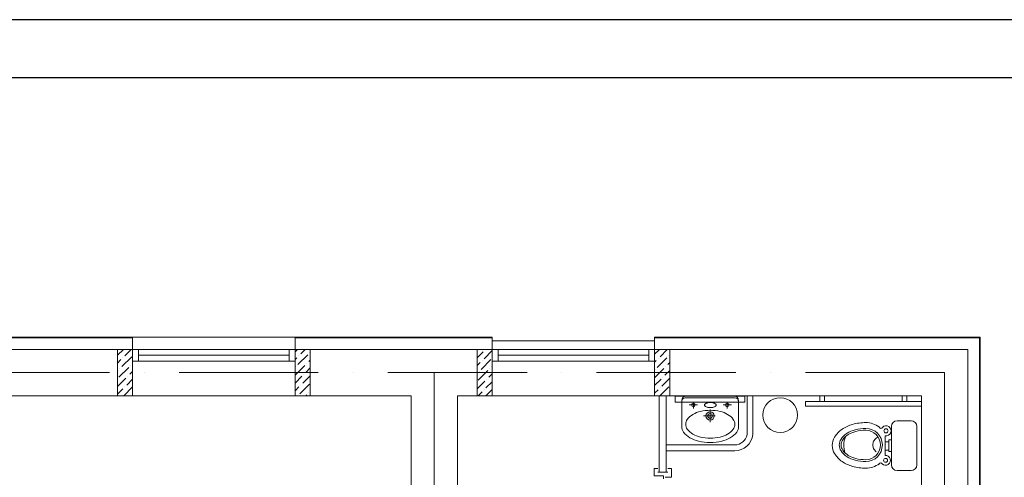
# Model space of a CAD drawing. Header units: millimetres. Extents: x 1114507 to 93926427, y 174473 to 817039.
# Tile 318 of 483: x 1873063 to 1881551, y 494697 to 498648. Entities that reach past the tile are written whole.
import ezdxf

# ---------------------------------------------------------------- set-up
doc = ezdxf.new("R2010")
doc.units = ezdxf.units.MM
doc.linetypes.add('ACAD_ISO10W100', pattern=[18, 12, -3, 0, -3])
doc.layers.add('АСО-стены кирпич 380 мм', color=7, linetype='Continuous', lineweight=35, true_color=0x745739)
doc.layers.add('размеры', color=12, linetype='Continuous', lineweight=15)
doc.layers.add('Сантехника', color=150, linetype='Continuous', lineweight=13)

# ---------------------------------------------------------------- blocks, each defined once
blk = doc.blocks.new('blokqav2mak')
at = {"color": 252, "lineweight": 0, "ltscale": 100}
for p, q in [((1565682, 782732.1), (1564182, 782732.1)), ((1565682, 782625.1), (1565682, 782732.1)), ((1568782, 782732.1), (1567082, 782732.1)), ((1567082, 782625.1), (1567082, 782732.1)), ((1572989, 782732.1), (1570182, 782732.1)), ((1572989, 775325.1), (1572989, 782732.1))]:
    blk.add_line(p, q, dxfattribs=at)
at = {"color": 32, "lineweight": 0, "ltscale": 100}
for p, q in [((1565682, 782725.1), (1564182, 782725.1)), ((1568782, 782725.1), (1567082, 782725.1)), ((1572982, 782725.1), (1570182, 782725.1)), ((1572982, 775325.1), (1572982, 782725.1))]:
    blk.add_line(p, q, dxfattribs=at)
at = {"lineweight": 0, "ltscale": 100}
for p, q in [((1567082, 782732.1), (1565682, 782732.1)), ((1565682, 782625.1), (1564182, 782625.1)), ((1565682, 782625.1), (1565682, 782225.1)), ((1568782, 782625.1), (1567082, 782625.1)), ((1567082, 782625.1), (1567082, 782225.1)), ((1570182, 782700.1), (1568782, 782700.1)), ((1568782, 782225.1), (1568782, 782625.1)), ((1572882, 782625.1), (1570182, 782625.1)), ((1570182, 782225.1), (1570182, 782625.1)), ((1572882, 775325.1), (1572882, 782625.1)), ((1565682, 782225.1), (1564182, 782225.1)), ((1567082, 782225.1), (1565682, 782225.1)), ((1568082, 782225.1), (1567082, 782225.1)), ((1568082, 776325.1), (1568082, 782225.1)), ((1568782, 782225.1), (1568482, 782225.1)), ((1568482, 776325.1), (1568482, 782225.1)), ((1570182, 782225.1), (1568782, 782225.1)), ((1572482, 782225.1), (1570182, 782225.1)), ((1570958.2, 782221.3), (1570358.2, 782221.3)), ((1570358.2, 782221.3), (1570358.2, 782171.3)), ((1570958.2, 782171.3), (1570958.2, 782221.3)), ((1570978.5, 782225.1), (1570978.5, 781889.9)), ((1571028.5, 782225.1), (1571028.5, 781889.9)), ((1572482, 775325.1), (1572482, 782225.1)), ((1570358.2, 782171.3), (1570958.2, 782171.3)), ((1570282, 781800.9), (1570872.3, 781800.9)), ((1570282, 781750.9), (1570872.3, 781750.9))]:
    blk.add_line(p, q, dxfattribs=at)
at = {"color": 251, "lineweight": 0, "ltscale": 100, "true_color": 0x4a4a4a}
for p, q in [((1568782, 782625.1), (1568782, 782732.1)), ((1570182, 782625.1), (1570182, 782732.1))]:
    blk.add_line(p, q, dxfattribs=at)
at = {"linetype": 'Continuous', "lineweight": 0, "ltscale": 100}
for p, q in [((1565552, 782575.5, 0), (1565601.7, 782625.1, 0)), ((1565614.6, 782570.6, 0), (1565669, 782625.1, 0)), ((1567082, 782604.9, 0), (1567102.3, 782625.1, 0)), ((1567132, 782587.5, 0), (1567169.6, 782625.1, 0)), ((1568652, 782621.2, 0), (1568656, 782625.1, 0)), ((1568719.4, 782621.2, 0), (1568719.4, 782621.2, 0)), ((1570182, 782583.2, 0), (1570220, 782621.2, 0)), ((1570228.4, 782562.2, 0), (1570291.3, 782625.1, 0)), ((1565552, 782508.1, 0), (1565580.9, 782537, 0)), ((1565589.3, 782478, 0), (1565673.5, 782562.2, 0)), ((1565597.7, 782553.8, 0), (1565597.7, 782553.8, 0)), ((1567082, 782537.5, 0), (1567098.3, 782553.8, 0)), ((1567106.7, 782494.9, 0), (1567190.9, 782579.1, 0)), ((1567115.2, 782570.6, 0), (1567115.2, 782570.6, 0)), ((1567199.4, 782520.1, 0), (1567212, 782532.8, 0)), ((1567207.8, 782595.9, 0), (1567207.8, 782595.9, 0)), ((1568652, 782553.8, 0), (1568702.5, 782604.3, 0)), ((1568685.7, 782452.8, 0), (1568769.9, 782537, 0)), ((1568710.9, 782545.4, 0), (1568782, 782616.5, 0)), ((1570203.1, 782469.6, 0), (1570287.3, 782553.8, 0)), ((1570211.5, 782545.4, 0), (1570211.5, 782545.4, 0)), ((1570304.1, 782570.6, 0), (1570304.1, 782570.6, 0)), ((1565564.1, 782385.4, 0), (1565648.2, 782469.6, 0)), ((1565572.5, 782461.2, 0), (1565572.5, 782461.2, 0)), ((1565665.1, 782486.5, 0), (1565665.1, 782486.5, 0)), ((1565681.9, 782503.3, 0), (1565682, 782503.4, 0)), ((1567082, 782402.8, 0), (1567165.7, 782486.5, 0)), ((1567089.9, 782478, 0), (1567089.9, 782478, 0)), ((1567174.1, 782427.5, 0), (1567212, 782465.5, 0)), ((1567182.5, 782503.3, 0), (1567182.5, 782503.3, 0)), ((1568652, 782486.5, 0), (1568677.3, 782511.7, 0)), ((1568694.1, 782528.6, 0), (1568694.1, 782528.6, 0)), ((1568761.5, 782461.2, 0), (1568761.5, 782461.2, 0)), ((1568778.3, 782478, 0), (1568782, 782481.8, 0)), ((1570182, 782515.9, 0), (1570194.7, 782528.6, 0)), ((1570182, 782381.2, 0), (1570262.1, 782461.2, 0)), ((1570186.3, 782452.8, 0), (1570186.3, 782452.8, 0)), ((1570278.9, 782478, 0), (1570278.9, 782478, 0)), ((1570295.7, 782494.9, 0), (1570312, 782511.2, 0)), ((1565552, 782440.8, 0), (1565555.6, 782444.4, 0)), ((1565552, 782306.1, 0), (1565623, 782377, 0)), ((1565631.4, 782318.1, 0), (1565682, 782368.7, 0)), ((1565639.8, 782393.8, 0), (1565639.8, 782393.8, 0)), ((1565656.7, 782410.7, 0), (1565682, 782436.1, 0)), ((1567082, 782335.5, 0), (1567140.4, 782393.8, 0)), ((1567148.8, 782334.9, 0), (1567212, 782398.1, 0)), ((1567157.3, 782410.7, 0), (1567157.3, 782410.7, 0)), ((1568660.4, 782360.2, 0), (1568744.6, 782444.4, 0)), ((1568668.9, 782435.9, 0), (1568668.9, 782435.9, 0)), ((1568736.2, 782368.6, 0), (1568736.2, 782368.6, 0)), ((1568753, 782385.4, 0), (1568782, 782414.4, 0)), ((1570182, 782313.8, 0), (1570236.8, 782368.6, 0)), ((1570245.2, 782309.7, 0), (1570312, 782376.5, 0)), ((1570253.6, 782385.4, 0), (1570253.6, 782385.4, 0)), ((1570270.5, 782402.3, 0), (1570312, 782443.8, 0)), ((1565552, 782238.7, 0), (1565597.7, 782284.4, 0)), ((1565606.2, 782225.5, 0), (1565682, 782301.4, 0)), ((1565614.6, 782301.2, 0), (1565614.6, 782301.2, 0)), ((1567082, 782268.1, 0), (1567115.2, 782301.2, 0)), ((1567123.6, 782242.3, 0), (1567207.8, 782326.5, 0)), ((1567132, 782318.1, 0), (1567132, 782318.1, 0)), ((1568652, 782284.4, 0), (1568719.4, 782351.8, 0)), ((1568727.4, 782225.1, 0), (1568782, 782279.7, 0)), ((1568727.8, 782292.8, 0), (1568782, 782347.1, 0)), ((1570228, 782225.1, 0), (1570304.1, 782301.2, 0)), ((1570228.4, 782292.8, 0), (1570228.4, 782292.8, 0)), ((1565681.9, 782233.9, 0), (1565681.9, 782233.9, 0)), ((1567106.7, 782225.5, 0), (1567106.7, 782225.5, 0)), ((1567173.7, 782225.1, 0), (1567182.5, 782233.9, 0)), ((1567199.4, 782250.7, 0), (1567199.4, 782250.7, 0)), ((1568660.1, 782225.1, 0), (1568694.1, 782259.1, 0)), ((1568710.9, 782276, 0), (1568710.9, 782276, 0)), ((1570182, 782246.5, 0), (1570211.5, 782276, 0)), ((1570295.7, 782225.5, 0), (1570295.7, 782225.5, 0))]:
    blk.add_line(p, q, dxfattribs=at)
at = {"color": 5, "lineweight": 0}
for p, q in [((1565732, 782625.1), (1565682, 782625.1)), ((1565682, 782625.1), (1565682, 782525.1)), ((1567032, 782625.1), (1565732, 782625.1)), ((1565732, 782525.1), (1565732, 782625.1)), ((1567032, 782525.1), (1567032, 782625.1)), ((1567032, 782625.1), (1567082, 782625.1)), ((1567082, 782625.1), (1567082, 782525.1)), ((1568832, 782625.1), (1568782, 782625.1)), ((1568782, 782625.1), (1568782, 782525.1)), ((1570132, 782625.1), (1568832, 782625.1)), ((1568832, 782525.1), (1568832, 782625.1)), ((1570132, 782525.1), (1570132, 782625.1)), ((1570132, 782625.1), (1570182, 782625.1)), ((1570182, 782625.1), (1570182, 782525.1)), ((1567032, 782575.1), (1565732, 782575.1)), ((1570132, 782575.1), (1568832, 782575.1)), ((1565682, 782525.1), (1565732, 782525.1)), ((1567032, 782525.1), (1565732, 782525.1)), ((1567082, 782525.1), (1567032, 782525.1)), ((1568782, 782525.1), (1568832, 782525.1)), ((1570132, 782525.1), (1568832, 782525.1)), ((1570182, 782525.1), (1570132, 782525.1))]:
    blk.add_line(p, q, dxfattribs=at)
at = {"color": 1, "linetype": 'ACAD_ISO10W100', "lineweight": 0, "ltscale": 100}
for p, q in [((1572682, 782425.1), (1545682, 782425.1)), ((1568282, 782425.1), (1568282, 773125.1)), ((1572682, 782425.1), (1572682, 766825.1))]:
    blk.add_line(p, q, dxfattribs=at)
at = {"lineweight": 0}
for p, q in [((1571647.3, 782225.1), (1571607.3, 782225.1)), ((1571607.3, 782225.1), (1571607.3, 782175.1)), ((1571647.3, 782175.1), (1571647.3, 782225.1)), ((1572316.7, 782175.1), (1572316.7, 782225.1)), ((1572316.7, 782225.1), (1572356.7, 782225.1)), ((1572356.7, 782225.1), (1572356.7, 782175.1)), ((1572482, 782175.1), (1571482, 782175)), ((1571482, 782175), (1571482, 782135)), ((1571482, 782135), (1572482, 782135.1)), ((1571607.3, 782175.1), (1571647.3, 782175.1)), ((1572356.7, 782175.1), (1572316.7, 782175.1)), ((1572482, 782135.1), (1572482, 782175.1))]:
    blk.add_line(p, q, dxfattribs=at)
at = {"color": 0, "lineweight": 0}
for p, q in [((1570209.2, 781596.4), (1570177.9, 781596.4)), ((1570177.9, 781596.4), (1570177.9, 781533.9)), ((1570177.9, 781533.9), (1570259.2, 781533.9)), ((1570209.2, 781565.1), (1570294.9, 781565.1)), ((1570259.2, 781533.9), (1570259.2, 781508.9)), ((1570271.7, 781521.4), (1570326.1, 781521.4)), ((1570326.1, 781596.4), (1570294.9, 781596.4)), ((1570326.1, 781521.4), (1570326.1, 781596.4))]:
    blk.add_line(p, q, dxfattribs=at)
at = {"lineweight": 0, "ltscale": 100}
blk.add_circle((1571264.3, 782059), 150, dxfattribs=at)
for centre, radius, start, end in [((1570870.2, 781911.3), 110.4, 271.07834, 348.85672), ((1570870.7, 781910), 159.1, 270.57238, 352.76255)]:
    blk.add_arc(centre, radius, start, end, dxfattribs=at)
at = {"layer": 'АСО-стены кирпич 380 мм', "color": 5, "lineweight": 0}
for p, q in [((1570222, 781565.1), (1570222, 782225.1)), ((1570282, 782225.1), (1570282, 781565.1)), ((1570282, 781565.1), (1570222, 781565.1))]:
    blk.add_line(p, q, dxfattribs=at)
at = {"layer": 'размеры', "lineweight": 0, "ltscale": 5}
for p, q in [((1565682, 782625.1), (1565552, 782625.1)), ((1565552, 782625.1), (1565552, 782225.1)), ((1565682, 782225.1), (1565682, 782625.1)), ((1567212, 782625.1), (1567082, 782625.1)), ((1567082, 782625.1), (1567082, 782225.1)), ((1567212, 782225.1), (1567212, 782625.1)), ((1568652, 782625.1), (1568782, 782625.1)), ((1568652, 782225.1), (1568652, 782625.1)), ((1568782, 782625.1), (1568782, 782625.1)), ((1568782, 782625.1), (1568782, 782225.1)), ((1568782, 782225.1), (1568782, 782625.1)), ((1568782, 782625.1), (1568782, 782225.1)), ((1570182, 782625.1), (1570312, 782625.1)), ((1570182, 782225.1), (1570182, 782625.1)), ((1570312, 782625.1), (1570312, 782225.1)), ((1565552, 782225.1), (1565682, 782225.1)), ((1567082, 782225.1), (1567212, 782225.1)), ((1568782, 782225.1), (1568652, 782225.1)), ((1568782, 782225.1), (1568782, 782225.1)), ((1570312, 782225.1), (1570182, 782225.1))]:
    blk.add_line(p, q, dxfattribs=at)
at = {"layer": 'Сантехника', "lineweight": 0}
for p, q in [((1570444.8, 782207.1), (1570660.4, 782207.1)), ((1570660.4, 782225.1), (1570460.1, 782225.1)), ((1570860.6, 782225.1), (1570660.4, 782225.1)), ((1570875.9, 782207.1), (1570660.4, 782207.1)), ((1570415.2, 782180.2), (1570415.2, 781954.9)), ((1570551.2, 782146.1), (1570480.1, 782146.1)), ((1570515.6, 782166.6), (1570515.6, 782115.3)), ((1570843.4, 782146.1), (1570772.2, 782146.1)), ((1570807.8, 782166.6), (1570807.8, 782115.3)), ((1570905.6, 781954.9), (1570905.6, 782180.2)), ((1570704.8, 782051.2), (1570603.7, 782051.2)), ((1570660.4, 782107.6), (1570660.4, 781997.3))]:
    blk.add_line(p, q, dxfattribs=at)
at = {"layer": 'Сантехника', "lineweight": 0, "ltscale": 5}
for p, q in [((1572222.6, 781629.5), (1572222.6, 781959.5)), ((1572222.6, 781629.5), (1572222.6, 781959.5)), ((1572272.6, 782009.5), (1572392.6, 782009.5)), ((1572272.6, 782009.5), (1572392.6, 782009.5)), ((1572442.6, 781959.5), (1572442.6, 781629.5)), ((1572442.6, 781959.5), (1572442.6, 781629.5)), ((1572169.7, 781879.6), (1572169.7, 781828.6)), ((1572169.7, 781879.6), (1572169.7, 781828.6)), ((1572167.6, 781828.6), (1572201.9, 781828.6)), ((1572167.6, 781828.6), (1572201.9, 781828.6)), ((1572169.7, 781828.6), (1572169.7, 781756.9)), ((1572169.7, 781828.6), (1572169.7, 781756.9)), ((1572201.9, 781844.3), (1572222.6, 781844.3)), ((1572201.9, 781828.6), (1572201.9, 781844.3)), ((1572201.9, 781844.3), (1572222.6, 781844.3)), ((1572201.9, 781828.6), (1572201.9, 781844.3)), ((1572201.9, 781756.9), (1572201.9, 781828.6)), ((1572201.9, 781756.9), (1572201.9, 781828.6)), ((1572222.6, 781844.3), (1572222.6, 781744.6)), ((1572222.6, 781844.3), (1572222.6, 781744.6)), ((1572169.7, 781756.9), (1572169.7, 781709.7)), ((1572201.9, 781756.9), (1572169.7, 781756.9)), ((1572169.7, 781756.9), (1572169.7, 781709.7)), ((1572201.9, 781756.9), (1572169.7, 781756.9)), ((1572201.9, 781744.6), (1572201.9, 781756.9)), ((1572201.9, 781744.6), (1572201.9, 781756.9)), ((1572222.6, 781744.6), (1572201.9, 781744.6)), ((1572222.6, 781744.6), (1572201.9, 781744.6)), ((1572392.6, 781579.5), (1572272.6, 781579.5)), ((1572392.6, 781579.5), (1572272.6, 781579.5))]:
    blk.add_line(p, q, dxfattribs=at)
at = {"layer": 'Сантехника', "lineweight": 0}
for centre, radius in [((1570515.6, 782146.1), 15.4), ((1570807.8, 782146.1), 15.4), ((1570660.4, 782051.2), 35.9), ((1570660.4, 782051.2), 20.1)]:
    blk.add_circle(centre, radius, dxfattribs=at)
at = {"layer": 'Сантехника', "lineweight": 0, "ltscale": 5}
for centre, radius in [((1572176.6, 781922.7), 17.7), ((1572176.6, 781922.7), 17.7), ((1572173, 781668.1), 16.8), ((1572173, 781668.1), 16.8)]:
    blk.add_circle(centre, radius, dxfattribs=at)
at = {"layer": 'Сантехника', "lineweight": 0}
for centre, radius, start, end in [((1570448.4, 782174), 33.3, 90, 180), ((1570460.1, 782180.2), 45, 90, 180), ((1570860.6, 782180.2), 45, 0, 90), ((1570872.3, 782174), 33.3, 0, 90), ((1570621.5, 782144.8), 10.3, 136.14298, 180), ((1570621.5, 782144.8), 10.3, 180, 223.85702), ((1570640.5, 782126.5), 36.7, 113.31982, 136.14298), ((1570640.5, 782163.1), 36.7, 223.85702, 246.68018), ((1570653.3, 782096.8), 69, 100.12395, 113.31982), ((1570653.3, 782192.8), 69, 246.68018, 259.87605), ((1570661.7, 782049.6), 117, 90, 100.12395), ((1570661.7, 782240), 117, 259.87605, 270), ((1570661.7, 782049.6), 117, 79.87605, 90), ((1570661.7, 782240), 117, 270, 280.12395), ((1570670.2, 782096.8), 69, 66.68018, 79.87605), ((1570670.2, 782192.8), 69, 280.12395, 293.31982), ((1570683, 782126.5), 36.7, 43.85702, 66.68018), ((1570683, 782163.1), 36.7, 293.31982, 316.14298), ((1570702, 782144.8), 10.3, 0, 43.85702), ((1570702, 782144.8), 10.3, 316.14298, 0), ((1570588.3, 781930.8), 154, 119.66302, 143.97221), ((1570632.6, 781853), 243.6, 103.2739, 119.66302), ((1570661.7, 781729.5), 370.4, 90, 103.2739), ((1570661.7, 781729.5), 370.4, 76.7261, 90), ((1570690.9, 781853), 243.6, 60.33698, 76.7261), ((1570735.2, 781930.8), 154, 36.02779, 60.33698), ((1570497.2, 781960.8), 82.2, 175.88044, 180), ((1570497.2, 781960.8), 82.2, 180, 216.02779), ((1570521.5, 781979.4), 71.4, 143.97221, 180), ((1570521.5, 781979.4), 71.4, 180, 216.02779), ((1570802, 781979.4), 71.4, 0, 36.02779), ((1570802, 781979.4), 71.4, 323.97221, 0), ((1570823.5, 781960.8), 82.2, 323.97221, 0), ((1570823.5, 781960.8), 82.2, 0, 4.11956), ((1570574.2, 782016.8), 177.4, 216.02779, 240.33698), ((1570588.3, 782028), 154, 216.02779, 240.33698), ((1570625.2, 782106.4), 280.6, 240.33698, 256.7261), ((1570632.6, 782105.8), 243.6, 240.33698, 256.7261), ((1570661.7, 782229.2), 370.4, 256.7261, 270), ((1570661.7, 782229.2), 370.4, 270, 283.2739), ((1570690.9, 782105.8), 243.6, 283.2739, 299.66302), ((1570695.5, 782106.4), 280.6, 283.2739, 299.66302), ((1570735.2, 782028), 154, 299.66302, 323.97221), ((1570746.5, 782016.8), 177.4, 299.66302, 323.97221), ((1570658.8, 782248.6), 426.7, 256.7261, 270), ((1570658.8, 782248.6), 426.7, 270, 270.21449), ((1570662, 782248.6), 426.7, 269.78551, 270), ((1570662, 782248.6), 426.7, 270, 283.2739), ((1571923.4, 781840.6), 221.7, 211.15077, 235.5781), ((1571970.6, 781909.5), 305.2, 235.5781, 254.15338)]:
    blk.add_arc(centre, radius, start, end, dxfattribs=at)
at = {"layer": 'Сантехника', "lineweight": 0, "ltscale": 5}
for centre, radius, start, end in [((1571970.6, 781684.7), 305.2, 105.84662, 124.4219), ((1571970.6, 781684.7), 305.2, 105.84662, 124.4219), ((1572001.5, 781575.8), 418.4, 90, 105.84662), ((1572001.5, 781575.8), 418.4, 90, 105.84662), ((1572001.5, 781582.9), 361.1, 90, 104.60393), ((1572001.5, 781582.9), 361.1, 90, 104.60393), ((1572001.5, 781797.1), 197.2, 53.37244, 90), ((1572001.5, 781797.1), 197.2, 53.37244, 90), ((1572001.5, 781800.6), 143.4, 270, 90), ((1572001.5, 781800.6), 143.4, 270, 90), ((1572132.6, 781957.5), 13.6, 200.6387, 339.3613), ((1572132.6, 781957.5), 13.6, 200.6387, 339.3613), ((1572176.6, 781922.7), 43.6, 260.82075, 136.57286), ((1572176.6, 781922.7), 43.6, 260.82075, 136.57286), ((1572272.6, 781959.5), 50, 90, 180), ((1572272.6, 781959.5), 50, 90, 180), ((1572392.6, 781959.5), 50, 0, 90), ((1572392.6, 781959.5), 50, 0, 90), ((1571851.4, 781797.1), 137.7, 148.84923, 180), ((1571923.4, 781753.6), 221.7, 124.4219, 148.84923), ((1571923.4, 781753.6), 221.7, 124.4219, 148.84923), ((1571930.9, 781758), 170.1, 122.17122, 146.63536), ((1571930.9, 781758), 170.1, 122.17122, 146.63536), ((1571931.9, 781756.8), 156.2, 120.97049, 145.38765), ((1571931.9, 781756.8), 156.2, 120.97049, 145.38765), ((1572026.3, 781798.8), 213, 159.99951, 198.48455), ((1572026.3, 781798.8), 213, 159.99951, 198.48455), ((1571973.5, 781690.3), 250.1, 104.60393, 122.17122), ((1571973.5, 781690.3), 250.1, 104.60393, 122.17122), ((1571973.9, 781686.7), 237.8, 103.96042, 120.97049), ((1571973.9, 781686.7), 237.8, 103.96042, 120.97049), ((1572001.5, 781575.7), 352.3, 90, 103.96042), ((1572001.5, 781575.7), 352.3, 90, 103.96042), ((1572001.5, 781800.6), 127.3, 270, 90), ((1572001.5, 781800.6), 127.3, 270, 90), ((1572147.6, 781794), 86.5, 129.91016, 153.65468), ((1572147.6, 781794), 86.5, 129.91016, 153.65468), ((1572156.9, 781782.9), 101, 119.23771, 129.91016), ((1572156.9, 781782.9), 101, 119.23771, 129.91016), ((1571851.4, 781797.1), 137.7, 180, 211.15077), ((1571866.2, 781800.6), 92.6, 146.63536, 180), ((1571866.2, 781800.6), 92.6, 146.63536, 180), ((1571866.2, 781800.6), 92.6, 180, 213.36464), ((1571866.2, 781800.6), 92.6, 180, 213.36464), ((1571868.3, 781800.6), 78.9, 145.38765, 180), ((1571868.3, 781800.6), 78.9, 145.38765, 180), ((1571868.3, 781800.6), 78.9, 180, 214.61235), ((1571868.3, 781800.6), 78.9, 180, 214.61235), ((1572133.3, 781801.1), 70.5, 153.65468, 180), ((1572133.3, 781801.1), 70.5, 153.65468, 180), ((1572133.3, 781801.1), 70.5, 180, 206.34532), ((1572133.3, 781801.1), 70.5, 180, 206.34532), ((1572147.6, 781808.2), 86.5, 206.34532, 230.08984), ((1572147.6, 781808.2), 86.5, 206.34532, 230.08984), ((1571923.4, 781840.6), 221.7, 211.15077, 235.5781), ((1571930.9, 781843.2), 170.1, 213.36464, 237.82878), ((1571930.9, 781843.2), 170.1, 213.36464, 237.82878), ((1571931.9, 781844.5), 156.2, 214.61235, 239.02951), ((1571931.9, 781844.5), 156.2, 214.61235, 239.02951), ((1571973.5, 781911), 250.1, 237.82878, 255.39607), ((1571973.5, 781911), 250.1, 237.82878, 255.39607), ((1571973.9, 781914.5), 237.8, 239.02951, 256.03958), ((1571973.9, 781914.5), 237.8, 239.02951, 256.03958), ((1572001.5, 782025.6), 352.3, 256.03958, 270), ((1572001.5, 782025.6), 352.3, 256.03958, 270), ((1572173, 781668.1), 41.7, 226.35612, 94.52336), ((1572173, 781668.1), 41.7, 226.35612, 94.52336), ((1571970.6, 781909.5), 305.2, 235.5781, 254.15338), ((1572001.5, 782018.3), 418.4, 254.15338, 270), ((1572001.5, 782018.3), 418.4, 254.15338, 270), ((1572001.5, 782018.3), 418.4, 254.15338, 270), ((1572001.5, 782018.3), 418.4, 254.15338, 270), ((1572001.5, 782018.3), 361.1, 255.39607, 270), ((1572001.5, 782018.3), 361.1, 255.39607, 270), ((1572001.5, 781797.1), 197.2, 270, 306.62756), ((1572001.5, 781797.1), 197.2, 270, 306.62756), ((1572001.5, 781797.1), 197.2, 270, 306.62756), ((1572001.5, 781797.1), 197.2, 270, 306.62756), ((1572131.4, 781630.5), 14.8, 30.13159, 149.86841), ((1572131.4, 781630.5), 14.8, 30.13159, 149.86841), ((1572272.6, 781629.5), 50, 180, 270), ((1572272.6, 781629.5), 50, 180, 270), ((1572392.6, 781629.5), 50, 270, 0), ((1572392.6, 781629.5), 50, 270, 0)]:
    blk.add_arc(centre, radius, start, end, dxfattribs=at)

msp = doc.modelspace()

# ---------------------------------------------------------------- linework, layer by layer
at = {"color": 5, "elevation": 0}
msp.add_lwpolyline([(1846182.4, 498647.8), (1899040.4, 498647.8), (1899040.4, 468947.8), (1846182.4, 468947.8)], close=True, dxfattribs=at)
at = {"color": 5, "lineweight": 30, "elevation": 0}
msp.add_lwpolyline([(1848182.4, 498147.8), (1898540.4, 498147.8), (1898540.4, 469447.8), (1848182.4, 469447.8)], close=True, dxfattribs=at)
at = {"layer": 'Defpoints', "color": 3, "linetype": 'ByBlock', "elevation": 0}
msp.add_lwpolyline([(1846182.4, 498647.8), (1888182.4, 498647.8), (1888182.4, 468947.8), (1846182.4, 468947.8)], close=True, dxfattribs=at)

# ---------------------------------------------------------------- block references
at = {"color": 0}
msp.add_blockref('blokqav2mak', (308354.5, -286823.9), dxfattribs=at)

doc.saveas('drawing.dxf')
